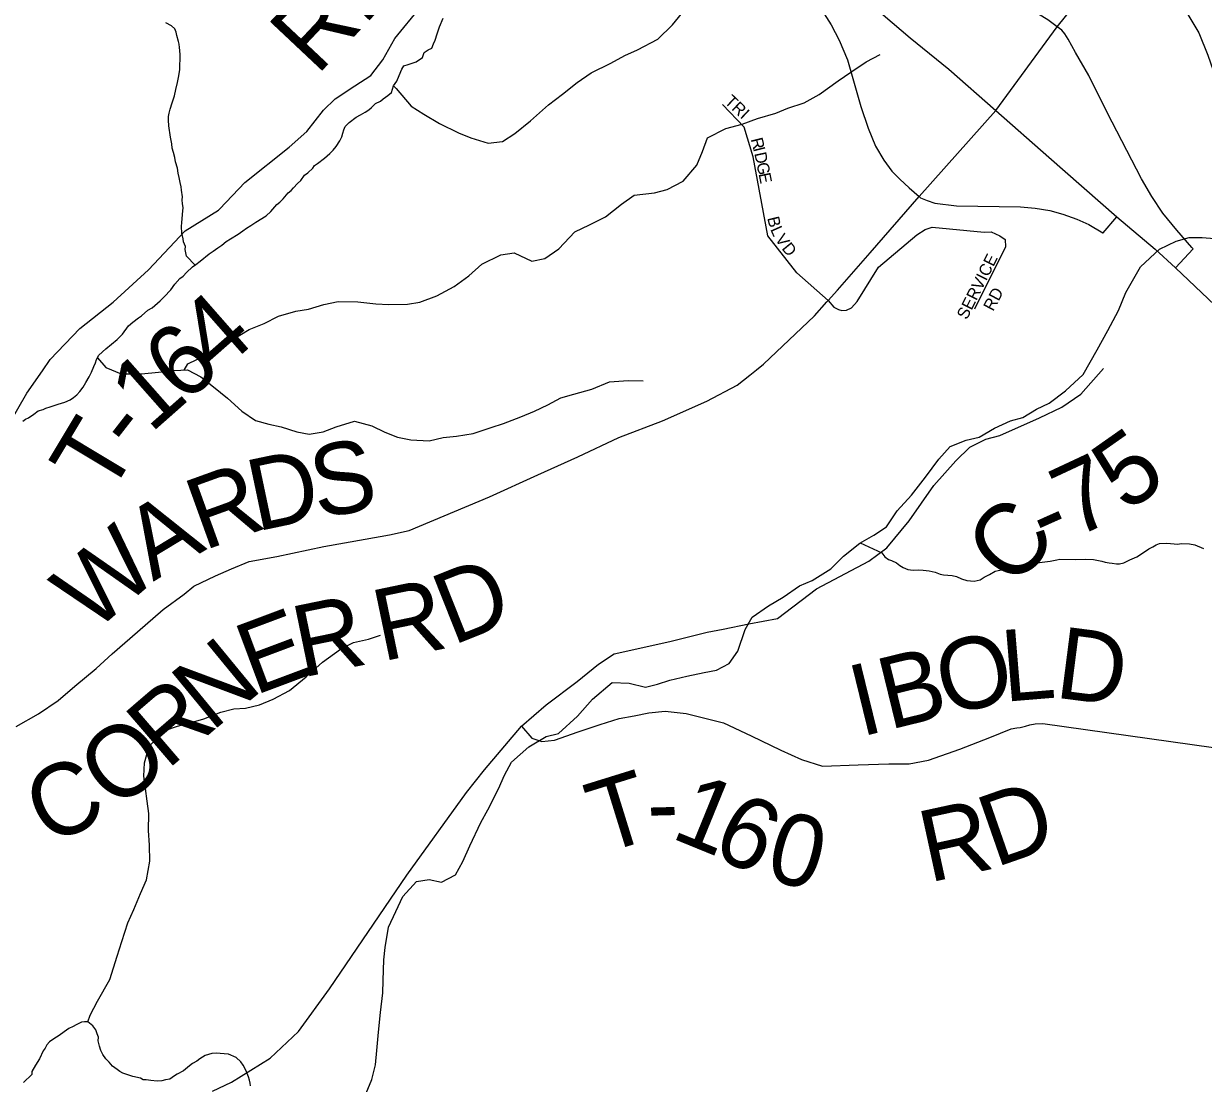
# Model space of a CAD drawing. Extents: x 1310247 to 1664935, y 235267 to 584339.
# Drawn here: x 1460379 to 1465327, y 447285 to 451728 of the extents above; entities that cross this region are included whole.
import ezdxf

# ---------------------------------------------------------------- set-up
doc = ezdxf.new("R2010")
doc.units = 0
for name, color, linetype in [('GM_X_County_Road', 7, 'Continuous'), ('GM_X_County_Road_Text', 7, 'Continuous'), ('GM_X_Interchange_Ramps', 7, 'Continuous'), ('GM_X_Interstate_Route', 7, 'Continuous'), ('GM_X_Minor_River', 7, 'Continuous'), ('GM_X_Township_Road', 7, 'Continuous'), ('GM_X_Township_Road_Text', 7, 'Continuous'), ('GM_X_Township_Subdivision', 7, 'Continuous'), ('GM_X_Township_Subdivision_Text', 7, 'Continuous')]:
    doc.layers.add(name, color=color, linetype=linetype)

msp = doc.modelspace()

# ---------------------------------------------------------------- linework, layer by layer
at = {"layer": 'GM_X_County_Road'}
for points in [[(1463748.1, 450561.5), (1463752.8, 450566.8), (1463791.5, 450610.5), (1463929.6, 450766.5), (1464134.9, 451002.2), (1464456.8, 451363.7), (1464713.7, 451714.4), (1464830, 451859.4), (1464984.8, 452040.1), (1465017, 452081.9)], [(1464984.8, 452040.1), (1465069.8, 451979.2), (1465132.5, 451924.1), (1465179.9, 451874.8), (1465223.6, 451825.4), (1465265.4, 451758.9), (1465307.2, 451688.7), (1465345.1, 451595.7), (1465388.8, 451470.3), (1465440.1, 451352.6), (1465493.2, 451233), (1465538.8, 451113.4), (1465609, 451012.7), (1465696.4, 450921.6), (1465816, 450805.8), (1465888.2, 450745), (1465960.3, 450671), (1466023, 450614), (1466066.7, 450574.2), (1466108.4, 450540.9), (1466285.2, 450532.6), (1466388.1, 450570.6), (1466478.6, 450594.8), (1466508.4, 450609.6)], [(1463481.6, 450300.6), (1463695.8, 450502.5), (1463748.1, 450561.5)], [(1460347.5, 448780.8), (1460440.7, 448835), (1460523.9, 448889.5), (1460593.3, 448950.2), (1460682.9, 449024.6), (1460750.2, 449085.4), (1460856.3, 449177.4), (1460964.3, 449271.5), (1461051.8, 449335.9), (1461092.5, 449369.1), (1461183.5, 449413.4), (1461250.1, 449442.1), (1461324.8, 449472.6), (1461441.3, 449494.2), (1461638.3, 449536.3), (1461811, 449566.8), (1461913.4, 449584.7), (1461995.8, 449603), (1462333, 449744.5), (1462535, 449836.5), (1462702.7, 449911.3), (1462874.5, 449992), (1463058.1, 450062.4), (1463243.9, 450144.7), (1463371.4, 450212.3), (1463424.3, 450253.3), (1463452.8, 450276.8), (1463481.4, 450300.3), (1463481.6, 450300.6)], [(1461171.3, 447252.5), (1461251.2, 447290.1), (1461412.8, 447391.1), (1461531.8, 447502.8), (1461662.1, 447681.9), (1461986.5, 448158.7), (1462236.1, 448504.5), (1462312.1, 448599.3), (1462466.4, 448782.6), (1462570.9, 448872.7), (1462700, 448969.2), (1462790.2, 449042.6), (1462855.5, 449085.7), (1463088.4, 449137.5), (1463245.5, 449176.5), (1463312.5, 449189.3), (1463420.1, 449211.6), (1463540.2, 449233.7), (1463704, 449358.4), (1463924.1, 449474.8), (1463999, 449529.8), (1464093.1, 449643.8), (1464196.5, 449791.8), (1464288.8, 449894.2), (1464346.7, 449951.6), (1464414.5, 449985.1), (1464473.2, 450000.7), (1464638.8, 450075.4), (1464733.5, 450119.9), (1464812.4, 450174.1), (1464907.3, 450281.8)]]:
    msp.add_lwpolyline(points, dxfattribs=at)
at = {"layer": 'GM_X_Interchange_Ramps'}
for points in [[(1463686.2, 451999.4), (1463618, 451911.4), (1463654.7, 451871.2), (1463716.5, 451798.8), (1463766.3, 451722.6), (1463798.8, 451658.1), (1463834.4, 451575.5), (1463890.3, 451380.4), (1463920.8, 451288.6), (1463951.9, 451214.2), (1463986.4, 451154.9), (1464020.7, 451109.1), (1464053.7, 451075.5), (1464093.3, 451039), (1464134.9, 451002.2)], [(1464713.7, 451714.4), (1464674.1, 451743.4), (1464635, 451767.5), (1464594.9, 451785.4), (1464547.6, 451800.5), (1464432, 451833.5), (1464434.8, 451846.5)], [(1465209.3, 450703.3), (1465284, 450783.1), (1465278.7, 450789.1), (1465215.4, 450861.2), (1465157.1, 450933.5), (1465109.9, 451002.6), (1465067.4, 451076.9), (1464922.8, 451355.3), (1464846.2, 451510.4), (1464790.5, 451606.1), (1464759.2, 451661.9), (1464744.9, 451685.4), (1464733.2, 451700), (1464713.7, 451714.4)], [(1464134.9, 451002.2), (1464140.8, 450997), (1464168.3, 450985.9), (1464200.3, 450975.2), (1464290.9, 450963.3), (1464560.1, 450959.1), (1464621, 450954.3), (1464682.4, 450944.7), (1464737, 450929.3), (1464795.9, 450908.3), (1464846.3, 450885.2), (1464905.3, 450850.6), (1464906, 450850.1), (1464963.2, 450918)]]:
    msp.add_lwpolyline(points, dxfattribs=at)
at = {"layer": 'GM_X_Interstate_Route'}
for points in [[(1463945.5, 451796.2), (1464096.4, 451667.9), (1464259.1, 451537.3), (1464456.8, 451363.7)], [(1464456.8, 451363.7), (1464678, 451167.4), (1464963.2, 450918), (1465124.6, 450782.7), (1465209.3, 450703.3), (1465429.5, 450495.9)]]:
    msp.add_lwpolyline(points, dxfattribs=at)
at = {"layer": 'GM_X_Minor_River'}
for points in [[(1461013.2, 450635.8), (1461033.9, 450659.3), (1461048.2, 450668.9), (1461062.6, 450684.6), (1461087.3, 450708), (1461101.6, 450717.6), (1461119.9, 450731.1), (1461156.8, 450762.2), (1461173.2, 450773.8), (1461193.6, 450787.3), (1461209.9, 450798.9), (1461228.4, 450814.4), (1461246.7, 450826), (1461279.3, 450845.2), (1461297.7, 450858.7), (1461314, 450870.3), (1461332.3, 450881.8), (1461352.7, 450895.3), (1461395.5, 450922.2), (1461416, 450939.7), (1461440.9, 450969.1), (1461453.1, 450978.8), (1461467.5, 450992.5), (1461488.2, 451018), (1461500.5, 451027.6), (1461510.8, 451039.4), (1461527.3, 451057), (1461541.7, 451070.6), (1461556.3, 451092.3), (1461570.6, 451101.9), (1461591.1, 451121.4), (1461599.4, 451133.2), (1461611.7, 451140.9), (1461640.3, 451164.2), (1461662.9, 451183.6), (1461677.3, 451197.3), (1461689.7, 451213), (1461704.4, 451236.6), (1461712.8, 451252.4), (1461717.2, 451268.3), (1461721.6, 451282.3), (1461727.9, 451296.1), (1461744.4, 451313.7), (1461773, 451335), (1461791.3, 451344.5), (1461811.7, 451356), (1461826, 451365.6), (1461838.2, 451375.3), (1461854.7, 451392.9), (1461875, 451402.4), (1461887.3, 451412.1), (1461905.7, 451425.7), (1461922.1, 451439.2), (1461926.5, 451453.2), (1461930.8, 451467.1), (1461943.4, 451486.8), (1461954, 451510.5), (1461964.7, 451536.3), (1461973, 451550.1), (1461991.2, 451555.6), (1462025.6, 451566.7), (1462052.2, 451586.1), (1462058.7, 451605.9), (1462075, 451617.5), (1462091.3, 451625.1), (1462097.7, 451643), (1462104.2, 451658.8), (1462112.8, 451684.6), (1462123.6, 451714.4), (1462138.6, 451750.1)], [(1461930.8, 451467.1), (1461941.3, 451455.3), (1462003.9, 451381.8), (1462057.4, 451348.6), (1462122.8, 451309.2), (1462202.2, 451269.5), (1462253.9, 451248.4), (1462327.6, 451226.9), (1462387.9, 451233.8), (1462438.8, 451266.9), (1462504, 451319.8), (1462579.6, 451386.6), (1462638.7, 451431.6), (1462699.9, 451480.6), (1462758.9, 451521.6), (1462841.9, 451562.2), (1462900.7, 451593.2), (1462953.4, 451618.2), (1463038.6, 451662.8), (1463099.9, 451721.8), (1463155.5, 451791)], [(1461098.1, 450715.3), (1461062.3, 450752.7), (1461057, 450780.9), (1461057.3, 450792.9), (1461049.8, 450813.1), (1461048.1, 450825.2), (1461042.7, 450849.3), (1461041.4, 450877.4), (1461041.9, 450893.5), (1461044.3, 450909.4), (1461044.7, 450927.4), (1461047.5, 450957.4), (1461045.8, 450971.5), (1461044.3, 450989.5), (1461044.6, 451001.5), (1461041.3, 451029.7), (1461039.7, 451043.7), (1461036.1, 451061.8), (1461030.6, 451082), (1461027.1, 451100.1), (1461023.6, 451122.3), (1461016.3, 451148.5), (1461012.7, 451166.6), (1461007.2, 451186.8), (1461001.6, 451205), (1461000.1, 451223), (1460994.8, 451251.2), (1460988, 451299.5), (1460986.6, 451323.5), (1460987, 451337.6), (1460989.3, 451351.5), (1460993.8, 451369.4), (1461002.5, 451395.2), (1461011.3, 451425), (1461017.9, 451450.9), (1461024.7, 451480.8), (1461029.4, 451508.7), (1461034.1, 451534.6), (1461035.7, 451596.7), (1461034.1, 451614.7), (1461032.4, 451626.8), (1461030.8, 451640.9), (1461029.1, 451652.9), (1461021.7, 451677.2), (1461018, 451691.3), (1461012.4, 451705.5), (1460998.7, 451717.8), (1460974.9, 451730.5)], [(1461052.4, 450275.1), (1461067.1, 450301.9), (1461146.1, 450338.5), (1461201, 450373.6), (1461253.7, 450402.7), (1461324.8, 450445.5), (1461387.5, 450470.3), (1461448.3, 450501.2), (1461520.9, 450521.9), (1461573.2, 450530.9), (1461637.8, 450549.8), (1461698.2, 450562.6), (1461780.4, 450561), (1461856.5, 450553.5), (1461910.5, 450550.5), (1461988.8, 450550.9), (1462041.1, 450560), (1462111.8, 450586.7), (1462184.8, 450625.4), (1462245.9, 450670.4), (1462301.1, 450719.5), (1462380.1, 450758.1), (1462436.4, 450767.1), (1462509.9, 450731.5), (1462564.3, 450742.5), (1462623.3, 450783.5), (1462690.9, 450854.5), (1462751.7, 450883.4), (1462818.6, 450918.2), (1462885.9, 450971.1), (1462938.8, 451008.2), (1463025.2, 451018.6), (1463077.7, 451031.6), (1463144.6, 451066.5), (1463202.1, 451133.6), (1463225.4, 451191.3), (1463246.6, 451249.2), (1463323.6, 451287.8), (1463392.2, 451306.5), (1463456.8, 451329.4), (1463533.5, 451352), (1463584.1, 451373.1), (1463652.7, 451395.8), (1463715.6, 451430.7), (1463795, 451487.4), (1463847.9, 451524.5), (1463913, 451567.4), (1463971.8, 451598.4)], [(1461807.8, 447228), (1461839.4, 447301.7), (1461854.8, 447363.6), (1461860, 447423.7), (1461867.6, 447499.8), (1461875.3, 447582), (1461885, 447664.1), (1461886.1, 447716.3), (1461889.9, 447802.5), (1461895, 447854.6), (1461908.8, 447940.7), (1461940.2, 448006.3), (1461969.6, 448068), (1462027, 448131.1), (1462079.4, 448140.1), (1462131.3, 448129.1), (1462190.1, 448160), (1462221.3, 448215.6), (1462250.7, 448281.3), (1462296.9, 448378.8), (1462326.1, 448432.4), (1462370, 448519.9), (1462395.2, 448577.6), (1462424.4, 448631.3), (1462498, 448696.1), (1462571, 448738.8), (1462621.4, 448751.9), (1462701.2, 448824.6), (1462764.8, 448895.6), (1462846.5, 448966.3), (1462918.6, 448962.9), (1462986.4, 448945.5), (1463036.8, 448958.6), (1463089.3, 448975.6), (1463159.9, 448992.3), (1463232.4, 449007), (1463284.7, 449018), (1463337.4, 449045.1), (1463374.6, 449096.6), (1463404.6, 449188.3), (1463433.7, 449240), (1463502.9, 449286.8), (1463563.8, 449323.7), (1463633, 449370.6), (1463685.6, 449393.6), (1463764.8, 449442.3), (1463818, 449495.5), (1463885.4, 449550.3), (1463944.2, 449583.3), (1463997.1, 449618.4), (1464042.6, 449685.8), (1464102.1, 449750.9), (1464161.8, 449826), (1464217.5, 449901.2), (1464264.7, 449954.5), (1464331.5, 449981.3), (1464385.9, 449994.3), (1464450.8, 450031.2), (1464517.6, 450062), (1464570.1, 450077), (1464627, 450112.1), (1464679.6, 450137.1), (1464748.9, 450188), (1464822.5, 450256.8), (1464880.8, 450360.1), (1464926.6, 450441.5), (1464970.4, 450525), (1465002.1, 450600.6), (1465062.4, 450707.9), (1465142.2, 450782.6), (1465213.1, 450815.3), (1465267.5, 450830.3), (1465321.7, 450831.3), (1465373.7, 450826.3)], [(1460374.9, 450061.6), (1460387.2, 450069.3), (1460399.4, 450075), (1460421.8, 450090.4), (1460440.2, 450104), (1460460.4, 450109.5), (1460472.6, 450115.1), (1460490.8, 450120.7), (1460523.1, 450131.9), (1460551.4, 450141.1), (1460573.7, 450150.5), (1460588, 450160.2), (1460602.4, 450171.8), (1460614.7, 450185.5), (1460629.2, 450203.2), (1460639.8, 450223), (1460654.4, 450246.6), (1460662.9, 450266.4), (1460673.6, 450290.2), (1460680, 450306), (1460684.3, 450319.9), (1460694.8, 450337.7), (1460723.6, 450365), (1460748.1, 450384.3), (1460770.7, 450403.8), (1460793.3, 450425.2), (1460818.3, 450460.6), (1460836.7, 450476.2), (1460861.2, 450493.6), (1460873.5, 450503.2), (1460900.2, 450526.6), (1460918.5, 450536.1), (1460951.3, 450565.3), (1460967.8, 450582.9), (1460996.6, 450612.2), (1461013.2, 450635.8)], [(1460688.3, 450326.6), (1460723.8, 450286.5), (1460787.5, 450259.2), (1460873.7, 450259.5), (1460944, 450266.2), (1461010.4, 450272.9), (1461066.6, 450275.8), (1461122.1, 450246.6), (1461175.4, 450205.4), (1461234.6, 450158.1), (1461293.6, 450102.8), (1461351, 450063.5), (1461406.8, 450048.4), (1461458.7, 450037.3), (1461524.5, 450016), (1461576.4, 450006.9), (1461634.8, 450015.8), (1461689.4, 450036.8), (1461766.1, 450061.4), (1461839.9, 450041.9), (1461893.5, 450014.8), (1461947.2, 449993.6), (1462003.1, 449982.5), (1462079.2, 449979), (1462137.7, 449992), (1462194, 449998.9), (1462264.4, 450009.6), (1462339.1, 450034.2), (1462391.6, 450051.2), (1462464.4, 450079.9), (1462521, 450102.9), (1462577.7, 450129.9), (1462632.5, 450159), (1462686.9, 450174), (1462761.6, 450194.6), (1462836.4, 450225.3), (1462914.7, 450231.8), (1462976.9, 450230.5)], [(1463887.7, 449551.6), (1463978.7, 449508.5), (1463990.3, 449492.2), (1464006.1, 449481.8), (1464018, 449477.4), (1464039.8, 449466.8), (1464053.6, 449456.5), (1464067.4, 449448.1), (1464087.2, 449439.6), (1464109.2, 449437), (1464133.3, 449438.4), (1464151.3, 449435.9), (1464177.3, 449433.2), (1464201.2, 449428.6), (1464223.1, 449420), (1464237.1, 449417.6), (1464255.1, 449415.1), (1464273.1, 449414.7), (1464291, 449410.2), (1464312.8, 449399.6), (1464334.7, 449393), (1464364.7, 449390.2), (1464390.9, 449395.6), (1464407.3, 449407.1), (1464429.6, 449418.6), (1464454, 449432), (1464466.1, 449435.6), (1464480.2, 449437.3), (1464500.4, 449442.8), (1464542.8, 449451.7), (1464579, 449458.7), (1464609.2, 449462), (1464625.3, 449465.5), (1464639.5, 449469.2), (1464683.7, 449474), (1464711.9, 449479.3), (1464724, 449483), (1464790.2, 449481.2), (1464834.3, 449482.1), (1464866.4, 449481.3), (1464900.3, 449474.4), (1464914.2, 449470), (1464932.2, 449467.5), (1464944.2, 449465.2), (1464962.2, 449462.7), (1464974.2, 449462.4), (1464992.4, 449467.9), (1465018.8, 449479.3), (1465047.2, 449492.5), (1465071.6, 449507.9), (1465098.1, 449525.3), (1465114.4, 449534.8), (1465128.7, 449542.5), (1465142.8, 449548.1), (1465170.9, 449549.4), (1465189, 449548.9), (1465219, 449546.1), (1465233.1, 449547.8), (1465269.1, 449546.8), (1465291.1, 449542.2), (1465326.8, 449527.3)], [(1460647.8, 447542.7), (1460657.8, 447571.6), (1460689, 447629.2), (1460741.1, 447720.6), (1460771.1, 447818.3), (1460790.5, 447880.2), (1460816.2, 447958), (1460841.4, 448013.7), (1460868.8, 448081.4), (1460894.1, 448139.1), (1460907.7, 448217.2), (1460907.1, 448283.4), (1460902.4, 448345.8), (1460903.8, 448416), (1460896.9, 448468.3), (1460889.9, 448520.7), (1460883, 448573), (1460886.2, 448629.1), (1460905.7, 448699), (1460971.2, 448764), (1461023.7, 448783), (1461082.2, 448798), (1461134.6, 448813), (1461205.4, 448841.7), (1461259.8, 448854.7), (1461310, 448857.8), (1461368.5, 448872.7), (1461425.1, 448895.7), (1461494.1, 448932.5), (1461563.4, 448989.3), (1461632.9, 449050.2), (1461708.2, 449105), (1461763, 449134), (1461825.4, 449146.8), (1461875.9, 449163.9)], [(1461330.9, 447274.4), (1461329.2, 447286.5), (1461325.5, 447298.6), (1461321.8, 447312.7), (1461310.5, 447341.1), (1461299, 447361.4), (1461289.3, 447375.7), (1461269.7, 447394.2), (1461238, 447407.1), (1461220, 447409.5), (1461186, 447412.4), (1461167.9, 447410.9), (1461139.6, 447401.6), (1461117.2, 447388.2), (1461104.9, 447378.5), (1461086.6, 447369), (1461074.3, 447359.3), (1461049.7, 447337.9), (1461023.3, 447324.5), (1461011.1, 447316.9), (1460992.7, 447303.3), (1460974.5, 447299.8), (1460958.4, 447296.2), (1460938.3, 447294.7), (1460912.3, 447297.4), (1460892.3, 447300), (1460880.3, 447300.3), (1460868.4, 447306.6), (1460836.5, 447313.4), (1460794.8, 447328.5), (1460782.9, 447334.9), (1460771.1, 447343.2), (1460751.4, 447357.7), (1460737.8, 447374.1), (1460724.1, 447388.5), (1460710.5, 447406.9), (1460702.9, 447423.1), (1460697.4, 447441.2), (1460691.9, 447463.4), (1460692.3, 447479.5), (1460686.7, 447493.6), (1460681.1, 447509.8), (1460669.4, 447526.1), (1460647.8, 447542.7), (1460633.8, 447543.1), (1460621.7, 447541.4), (1460599.4, 447530), (1460587.2, 447524.3), (1460568.9, 447514.7), (1460548.5, 447501.2), (1460528, 447485.8), (1460505.6, 447472.3), (1460487.3, 447458.8), (1460476.9, 447447), (1460468.6, 447433.2), (1460460.2, 447421.4), (1460445.3, 447387.8), (1460428.6, 447362.2), (1460413.9, 447334.5), (1460413.6, 447322.5), (1460378.7, 447289.4)]]:
    msp.add_lwpolyline(points, dxfattribs=at)
at = {"layer": 'GM_X_Township_Road'}
for points in [[(1461201.2, 450950.7), (1461306, 451062.2), (1461492.3, 451210), (1461567.3, 451275.1), (1461636.6, 451364.4), (1461685.4, 451411.9), (1461768.2, 451466.9), (1461834.9, 451510.1), (1461885.9, 451575.5), (1461935.3, 451665.1), (1462043.3, 451796), (1462108.4, 451869.3), (1462185.3, 451926.4), (1462207.6, 451944.1), (1462211.8, 451960.1), (1462208.2, 451988.3), (1462048.6, 452275.4)], [(1460457.4, 450271.8), (1460457.8, 450272.4), (1460490.5, 450319.5), (1460614.5, 450450.1), (1460754.2, 450560.5), (1460902.3, 450694.8), (1461056.8, 450859.1), (1461196.2, 450945.4), (1461200.1, 450949.6), (1461201.2, 450950.7)], [(1459563.1, 448494.2), (1459554.3, 448605.5), (1459565.1, 448659.5), (1459579.9, 448713.4), (1459616.9, 448777.1), (1459645.6, 448820.9), (1459686.6, 448892.5), (1459731.6, 448952), (1459762.6, 449019.8), (1459789.2, 449061.5), (1459832.4, 449135.2), (1459851.5, 449209.1), (1459860.2, 449255.1), (1459889.2, 449322.9), (1459954.4, 449396.2), (1460086.8, 449554.8), (1460179.9, 449756.1), (1460277.4, 449981.4), (1460392.4, 450178.4), (1460457.4, 450271.8)], [(1462466.4, 448782.6), (1462510.3, 448732.4), (1462552.5, 448718.8), (1462605.9, 448724.4), (1462704, 448758.7), (1462796.5, 448789), (1462876.3, 448814.5), (1462939.3, 448826.5), (1463001.5, 448838.4), (1463069.3, 448844.8), (1463156.9, 448836), (1463314, 448796.2), (1463429.7, 448742), (1463554.9, 448682.1), (1463641, 448642.3), (1463728.7, 448615.1), (1463878.6, 448619.9), (1464007.8, 448624.7), (1464093.2, 448624.2), (1464173.5, 448640.6), (1464304.6, 448686), (1464431.7, 448735.5), (1464520.5, 448771.8), (1464544.8, 448775.1)], [(1464544.8, 448775.1), (1464558.6, 448777), (1464580.7, 448782.6), (1464598.9, 448788.2), (1464621, 448791.8), (1464653, 448793.1), (1465637.7, 448655), (1465969.4, 448600.8), (1466347.4, 448540.2), (1466349.8, 448539.9)]]:
    msp.add_lwpolyline(points, dxfattribs=at)
at = {"layer": 'GM_X_Township_Subdivision'}
for points in [[(1463752.8, 450566.8), (1463621.1, 450682.4), (1463499.6, 450838.1), (1463438.8, 451168.5), (1463400.9, 451293.7), (1463309.7, 451388.7)], [(1463752.8, 450566.8), (1463776.4, 450539.6), (1463796.2, 450529.2), (1463810.2, 450525), (1463830.2, 450526.7), (1463850.4, 450536.5), (1463874.7, 450562.2), (1463964.8, 450707.1), (1464125, 450841.5), (1464159.4, 450865.1), (1464189.6, 450874.7), (1464407.3, 450853.6), (1464437.3, 450855.1), (1464473.1, 450838.6), (1464494.8, 450822.2), (1464496.3, 450792.1), (1464366.3, 450531.2)]]:
    msp.add_lwpolyline(points, dxfattribs=at)

# ---------------------------------------------------------------- texts
at = {"layer": 'GM_X_County_Road_Text'}
for s, rotation, p in [('5', 35.0619, (1465001.8, 449675.1)), ('S', 10.1888, (1461611, 449652)), ('D', 11.895, (1461355, 449598.1)), ('7', 25.0374, (1464784.8, 449568.3)), ('R', 19.8471, (1461133.8, 449517.4)), ('A', 31.1655, (1460922.1, 449387.5)), ('C', 47.1532, (1464525.6, 449353.6)), ('-', 24.0893, (1464667.4, 449515.7)), ('W', 40.7979, (1460669.7, 449168.2)), ('D', 21.6843, (1462177.7, 449119.7)), ('R', 11.7514, (1461882.1, 449053.2)), ('E', 20.5184, (1461347, 448910.2)), ('R', 11.6283, (1461545.3, 448985.5)), ('N', 39.4324, (1461165.6, 448755.6)), ('R', 40.6405, (1460980, 448596.1)), ('O', 38.6705, (1460765.2, 448424)), ('C', 26.0466, (1460482.9, 448277.2))]:
    msp.add_text(s, height=300, rotation=rotation, dxfattribs=at).set_placement(p)
at = {"layer": 'GM_X_Township_Road_Text'}
for s, rotation, p in [('RD', 46.756, (1461608.3, 451506.1)), ('4', 41.2683, (1461191.5, 450251.1)), ('6', 40.6538, (1461048.6, 450128.4)), ('1', 41.4468, (1460910.9, 450006.8)), ('T', 59.0032, (1460735.1, 449735.9)), ('-', 52.0778, (1460845.3, 449920.3)), ('L', 4.7024, (1464491.6, 448884.5)), ('D', 352.7132, (1464698.7, 448903.3)), ('O', 13.4708, (1464246.8, 448825)), ('B', 13.7549, (1464007.9, 448766.5)), ('I', 13.7523, (1463888.2, 448737.2)), ('T', 17.2165, (1462803, 448245.3)), ('1', 337.8121, (1463087, 448317.1)), ('D', 19.2349, (1464453.6, 448189.2)), ('6', 333.9446, (1463253.3, 448249.5)), ('-', 1.4598, (1462995.9, 448308.2)), ('R', 12.2629, (1464175.1, 448126.2)), ('0', 345.2011, (1463479.4, 448146))]:
    msp.add_text(s, height=300, rotation=rotation, dxfattribs=at).set_placement(p)
at = {"layer": 'GM_X_Township_Subdivision_Text'}
for s, rotation, p in [('TRI', 316.8535, (1463315.5, 451397)), ('R', 284.0068, (1463428.2, 451242.8)), ('I', 283.7287, (1463437.8, 451204.4)), ('D', 282.1803, (1463442.9, 451183.4)), ('G', 281.3528, (1463452.1, 451140.6)), ('E', 281.2992, (1463460.8, 451097.5)), ('B', 283.6617, (1463497.1, 450912.7)), ('L', 293.9117, (1463509.5, 450865.2)), ('V', 304.1617, (1463528.4, 450824.6)), ('D', 309.2867, (1463556, 450784.3)), ('SERVICE', 63.4349, (1464334.6, 450483.5)), ('RD', 62.0933, (1464445.1, 450518.7))]:
    msp.add_text(s, height=50, rotation=rotation, dxfattribs=at).set_placement(p)

doc.saveas('drawing.dxf')
